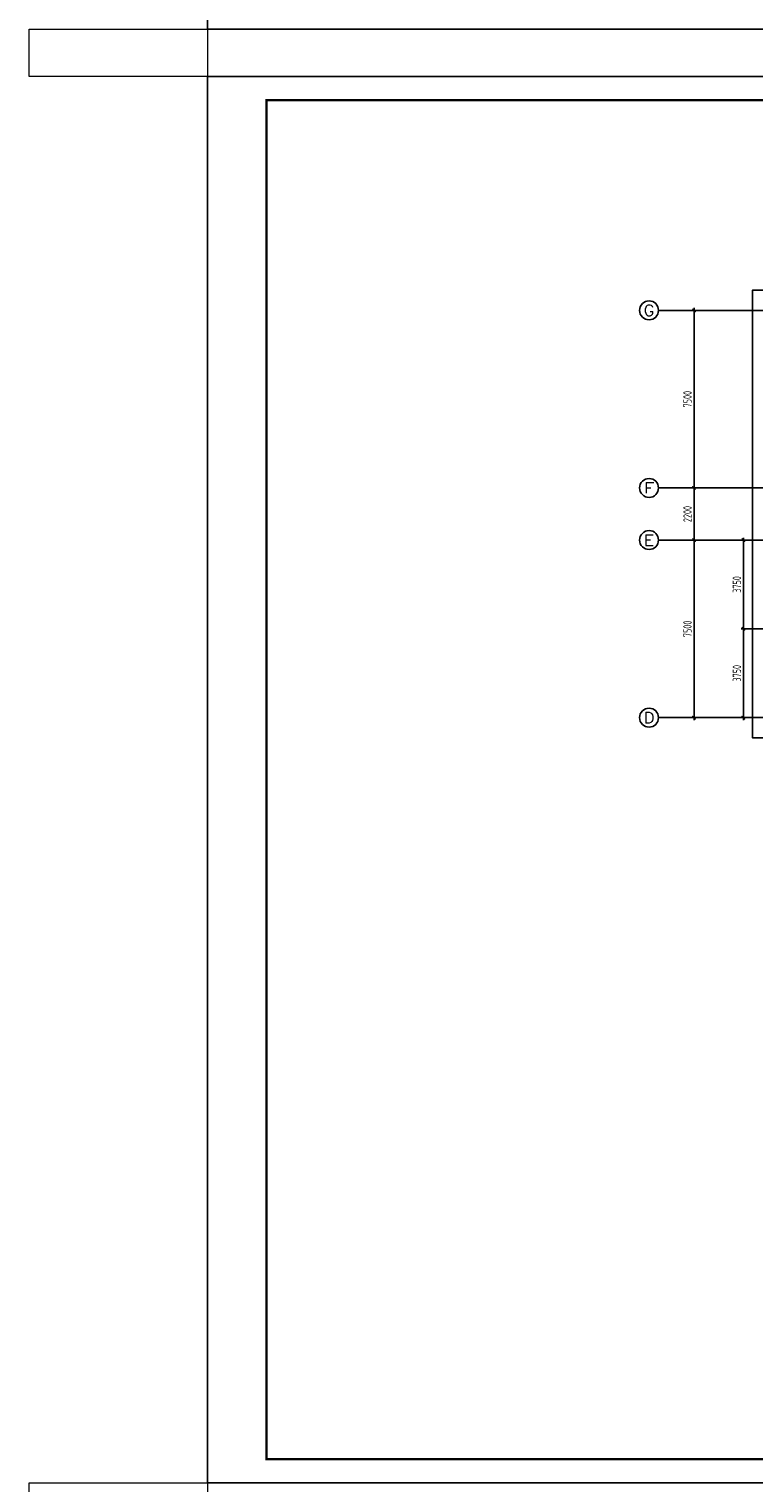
# Model space of a CAD drawing. Extents: x -302077 to 107904, y -9283 to 295706.
# Tile 266 of 297: x 16267 to 46899, y 174909 to 236306. Entities that reach past the tile are written whole.
import ezdxf
from ezdxf.enums import TextEntityAlignment as Align

# ---------------------------------------------------------------- set-up
doc = ezdxf.new("R2010")
doc.units = 0
doc.header["$LTSCALE"] = 500
doc.header["$MEASUREMENT"] = 0
doc.layers.get('0').update_dxf_attribs({"linetype": 'CONTINUOUS'})
doc.layers.get('Defpoints').update_dxf_attribs({"linetype": 'CONTINUOUS'})
for name, color, linetype in [('AXIS', 3, 'CONTINUOUS'), ('AXIS_TEXT', 7, 'CONTINUOUS'), ('PUB_TITLE', 4, 'CONTINUOUS'), ('WALL', 9, 'CONTINUOUS')]:
    doc.layers.add(name, color=color, linetype=linetype)
doc.layers.add('COLU_HATCH', color=251, linetype='CONTINUOUS', lineweight=0)
doc.layers.add('DIM', color=3, linetype='CONTINUOUS', lineweight=0)
doc.styles.add('_TCH_AXIS', font='COMPLEX', dxfattribs={"bigfont": 'GBCBIG'})
doc.styles.add('COMPLEX', font='COMPLEX')
doc.styles.add('TSSD_Dimension', font='tssdeng.shx', dxfattribs={"width": 0.7, "bigfont": 'hztxt.shx'})
doc.dimstyles.new('TSSD_100_100', dxfattribs={"dimtxt": 350, "dimasz": 100, "dimexe": 100, "dimexo": 250, "dimgap": 100, "dimtad": 1, "dimdec": 0, "dimzin": 0, "dimdsep": 46, "dimtxsty": 'TSSD_Dimension', "dimblk": 'ARCHTICK', "dimblk1": 'ARCHTICK', "dimblk2": 'ARCHTICK', "dimcen": 0, "dimdle": 100, "dimclrt": 7, "dimadec": 0, "dimazin": 0, "dimtfac": 1, "dimtdec": 0, "dimtix": 1, "dimtmove": 2, "dimatfit": 3, "dimfxl": 1, "dimtolj": 1, "dimtzin": 0, "dimarcsym": 0})

# ---------------------------------------------------------------- blocks, each defined once
blk = doc.blocks.new('_ArchTick')
at = {"color": 0, "linetype": 'ByBlock', "const_width": 0.5}
blk.add_lwpolyline([(-0.71, -0.71), (0.71, 0.71)], dxfattribs=at)
blk = doc.blocks.new('*D200')
at = {"layer": 'AXIS', "color": 0, "lineweight": -2}
for p, q in [((46616, 214727), (44266, 214727)), ((44366, 207127), (44366, 214827)), ((46616, 207227), (44266, 207227))]:
    blk.add_line(p, q, dxfattribs=at)
at = {"layer": 'Defpoints', "color": 0}
for p in [(44366, 214727), (46866, 214727), (46866, 207227)]:
    blk.add_point(p, dxfattribs=at)
at = {"layer": 'AXIS', "color": 0, "lineweight": -2, "xscale": 100, "yscale": 100, "zscale": 100}
for p, rotation in [((44366, 214727), 90), ((44366, 207227), 270)]:
    blk.add_blockref('_ArchTick', p, dxfattribs=dict(at, rotation=rotation))
at = {"layer": 'AXIS', "color": 7, "insert": (44091, 210977), "char_height": 350, "attachment_point": 5, "rotation": 90, "style": 'TSSD_Dimension'}
blk.add_mtext('\\A1;7500', dxfattribs=at)
blk = doc.blocks.new('*D201')
at = {"layer": 'AXIS', "color": 0, "lineweight": -2}
for p, q in [((46616, 216927), (44266, 216927)), ((44366, 214627), (44366, 217027)), ((46616, 214727), (44266, 214727))]:
    blk.add_line(p, q, dxfattribs=at)
at = {"layer": 'Defpoints', "color": 0}
for p in [(44366, 216927), (46866, 216927), (46866, 214727)]:
    blk.add_point(p, dxfattribs=at)
at = {"layer": 'AXIS', "color": 0, "lineweight": -2, "xscale": 100, "yscale": 100, "zscale": 100}
for p, rotation in [((44366, 216927), 90), ((44366, 214727), 270)]:
    blk.add_blockref('_ArchTick', p, dxfattribs=dict(at, rotation=rotation))
at = {"layer": 'AXIS', "color": 7, "insert": (44091, 215827), "char_height": 350, "attachment_point": 5, "rotation": 90, "style": 'TSSD_Dimension'}
blk.add_mtext('\\A1;2200', dxfattribs=at)
blk = doc.blocks.new('*D202')
at = {"layer": 'AXIS', "color": 0, "lineweight": -2}
for p, q in [((46616, 224427), (44266, 224427)), ((44366, 216827), (44366, 224527)), ((46616, 216927), (44266, 216927))]:
    blk.add_line(p, q, dxfattribs=at)
at = {"layer": 'Defpoints', "color": 0}
for p in [(44366, 224427), (46866, 224427), (46866, 216927)]:
    blk.add_point(p, dxfattribs=at)
at = {"layer": 'AXIS', "color": 0, "lineweight": -2, "xscale": 100, "yscale": 100, "zscale": 100}
for p, rotation in [((44366, 224427), 90), ((44366, 216927), 270)]:
    blk.add_blockref('_ArchTick', p, dxfattribs=dict(at, rotation=rotation))
at = {"layer": 'AXIS', "color": 7, "insert": (44091, 220677), "char_height": 350, "attachment_point": 5, "rotation": 90, "style": 'TSSD_Dimension'}
blk.add_mtext('\\A1;7500', dxfattribs=at)
blk = doc.blocks.new('_AXISO')
blk.add_circle((0, 0), 0.5)
at = {"layer": 'AXIS_TEXT', "style": 'COMPLEX', "width": 1.041667}
blk.add_attdef('A', text='', height=0.56, dxfattribs=at).set_placement((-0.25, -0.28), (0.25, -0.28), align=Align.FIT)
blk = doc.blocks.new('wrtgtg')
at = {"layer": 'PUB_TITLE'}
blk.add_line((-75296, 53559), (8804, 53559), dxfattribs=at)
blk.add_lwpolyline([(-75296, -5841), (8804, -5841), (8804, 53559), (-75296, 53559)], close=True, dxfattribs=at)
at = {"layer": 'PUB_TITLE', "const_width": 100}
blk.add_lwpolyline([(-72796, -4841), (7804, -4841), (7804, 52559), (-72796, 52559)], close=True, dxfattribs=at)
blk = doc.blocks.new('*D752')
at = {"layer": 'Defpoints', "color": 0}
for p in [(46452, 210977), (47581, 210977), (47581, 207227)]:
    blk.add_point(p, dxfattribs=at)
at = {"layer": 'DIM', "color": 0, "lineweight": -2}
for p, q in [((47331, 210977), (46352, 210977)), ((46452, 207127), (46452, 211077)), ((47331, 207227), (46352, 207227))]:
    blk.add_line(p, q, dxfattribs=at)
at = {"layer": 'DIM', "color": 0, "lineweight": -2, "xscale": 100, "yscale": 100, "zscale": 100}
for p, rotation in [((46452, 210977), 90), ((46452, 207227), 270)]:
    blk.add_blockref('_ArchTick', p, dxfattribs=dict(at, rotation=rotation))
at = {"layer": 'DIM', "color": 7, "insert": (46177, 209102), "char_height": 350, "attachment_point": 5, "rotation": 90, "style": 'TSSD_Dimension'}
blk.add_mtext('\\A1;3750', dxfattribs=at)
blk = doc.blocks.new('*D753')
at = {"layer": 'Defpoints', "color": 0}
for p in [(46452, 214727), (47581, 214727), (47581, 210977)]:
    blk.add_point(p, dxfattribs=at)
at = {"layer": 'DIM', "color": 0, "lineweight": -2}
for p, q in [((47331, 214727), (46352, 214727)), ((46452, 210877), (46452, 214827)), ((47331, 210977), (46352, 210977))]:
    blk.add_line(p, q, dxfattribs=at)
at = {"layer": 'DIM', "color": 0, "lineweight": -2, "xscale": 100, "yscale": 100, "zscale": 100}
for p, rotation in [((46452, 214727), 90), ((46452, 210977), 270)]:
    blk.add_blockref('_ArchTick', p, dxfattribs=dict(at, rotation=rotation))
at = {"layer": 'DIM', "color": 7, "insert": (46177, 212852), "char_height": 350, "attachment_point": 5, "rotation": 90, "style": 'TSSD_Dimension'}
blk.add_mtext('\\A1;3750', dxfattribs=at)

msp = doc.modelspace()

# ---------------------------------------------------------------- linework, layer by layer
at = {"layer": 'AXIS'}
for p, q in [((46866.19, 224426.928), (42866.19, 224426.928)), ((46866.19, 216926.928), (42866.19, 216926.928)), ((46866.19, 214726.928), (42866.19, 214726.928)), ((46866.19, 207226.928), (42866.19, 207226.928))]:
    msp.add_line(p, q, dxfattribs=at)
at = {"layer": 'AXIS', "color": 250}
for p, q in [((45648.634, 224426.928), (79482.186, 224426.928)), ((45648.634, 216926.928), (79482.186, 216926.928)), ((45648.634, 214726.928), (79482.186, 214726.928)), ((45648.634, 207226.928), (79482.186, 207226.928))]:
    msp.add_line(p, q, dxfattribs=at)
at = {"layer": 'COLU_HATCH'}
for points in [[(23804.381, 234308.656), (16266.961, 234308.656), (16266.961, 236305.863), (23804.381, 236305.863)], [(23804.381, 172911.449), (16266.961, 172911.449), (16266.961, 174908.656), (23804.381, 174908.656)]]:
    msp.add_lwpolyline(points, close=True, dxfattribs=at)
at = {"layer": 'WALL'}
msp.add_lwpolyline([(62831.184, 206376.928), (46831.184, 206376.928), (46831.184, 225276.928), (78531.184, 225276.928), (78531.184, 206376.928), (71531.184, 206376.928)], dxfattribs=at)

# ---------------------------------------------------------------- block references
for p in [(99100.057, 242147.088), (99100.057, 180749.881)]:
    msp.add_blockref('wrtgtg', p)
at = {"layer": 'AXIS'}
ref = msp.add_blockref('_AXISO', (42466.19, 224426.928), dxfattribs=dict(at, xscale=800, yscale=800, zscale=800))
ref.add_attrib('A', 'G', dxfattribs={"layer": 'AXIS_TEXT', "height": 452.548, "style": '_TCH_AXIS', "width": 1.166667}).set_placement((42239.916, 224200.654), (42692.464, 224200.654), align=Align.FIT)
ref = msp.add_blockref('_AXISO', (42466.19, 216926.928), dxfattribs=dict(at, xscale=800, yscale=800, zscale=800))
ref.add_attrib('A', 'F', dxfattribs={"layer": 'AXIS_TEXT', "height": 452.548, "style": '_TCH_AXIS', "width": 1.3125}).set_placement((42239.916, 216700.654), (42692.464, 216700.654), align=Align.FIT)
ref = msp.add_blockref('_AXISO', (42466.19, 214726.928), dxfattribs=dict(at, xscale=800, yscale=800, zscale=800))
ref.add_attrib('A', 'E', dxfattribs={"layer": 'AXIS_TEXT', "height": 452.548, "style": '_TCH_AXIS', "width": 1.3125}).set_placement((42239.916, 214500.654), (42692.464, 214500.654), align=Align.FIT)
ref = msp.add_blockref('_AXISO', (42466.19, 207226.928), dxfattribs=dict(at, xscale=800, yscale=800, zscale=800))
ref.add_attrib('A', 'D', dxfattribs={"layer": 'AXIS_TEXT', "height": 452.548, "style": '_TCH_AXIS', "width": 1.235294}).set_placement((42239.916, 207000.654), (42692.464, 207000.654), align=Align.FIT)

# ---------------------------------------------------------------- dimensions: what is measured, and where the dimension line sits
for p1, p2, picture, middle in [((46866.19, 216926.928), (46866.19, 224426.928), '*D202', (44091.19, 220676.928)), ((46866.19, 214726.928), (46866.19, 216926.928), '*D201', (44091.19, 215826.928)), ((46866.19, 207226.928), (46866.19, 214726.928), '*D200', (44091.19, 210976.928))]:
    dim = msp.add_aligned_dim(p1=p1, p2=p2, distance=2500, dimstyle='TSSD_100_100', dxfattribs=at)
    dim.commit()
    dim.dimension.update_dxf_attribs({"geometry": picture, "text_midpoint": middle})
at = {"layer": 'DIM'}
for base, p1, p2, picture, middle in [((46451.812, 214726.928), (47581.184, 210976.93), (47581.184, 214726.928), '*D753', (46176.812, 212851.929)), ((46451.812, 210976.93), (47581.184, 207226.928), (47581.184, 210976.93), '*D752', (46176.812, 209101.929))]:
    dim = msp.add_linear_dim(base=base, p1=p1, p2=p2, angle=90, dimstyle='TSSD_100_100', dxfattribs=at)
    dim.commit()
    dim.dimension.update_dxf_attribs({"geometry": picture, "text_midpoint": middle})

doc.saveas('drawing.dxf')
